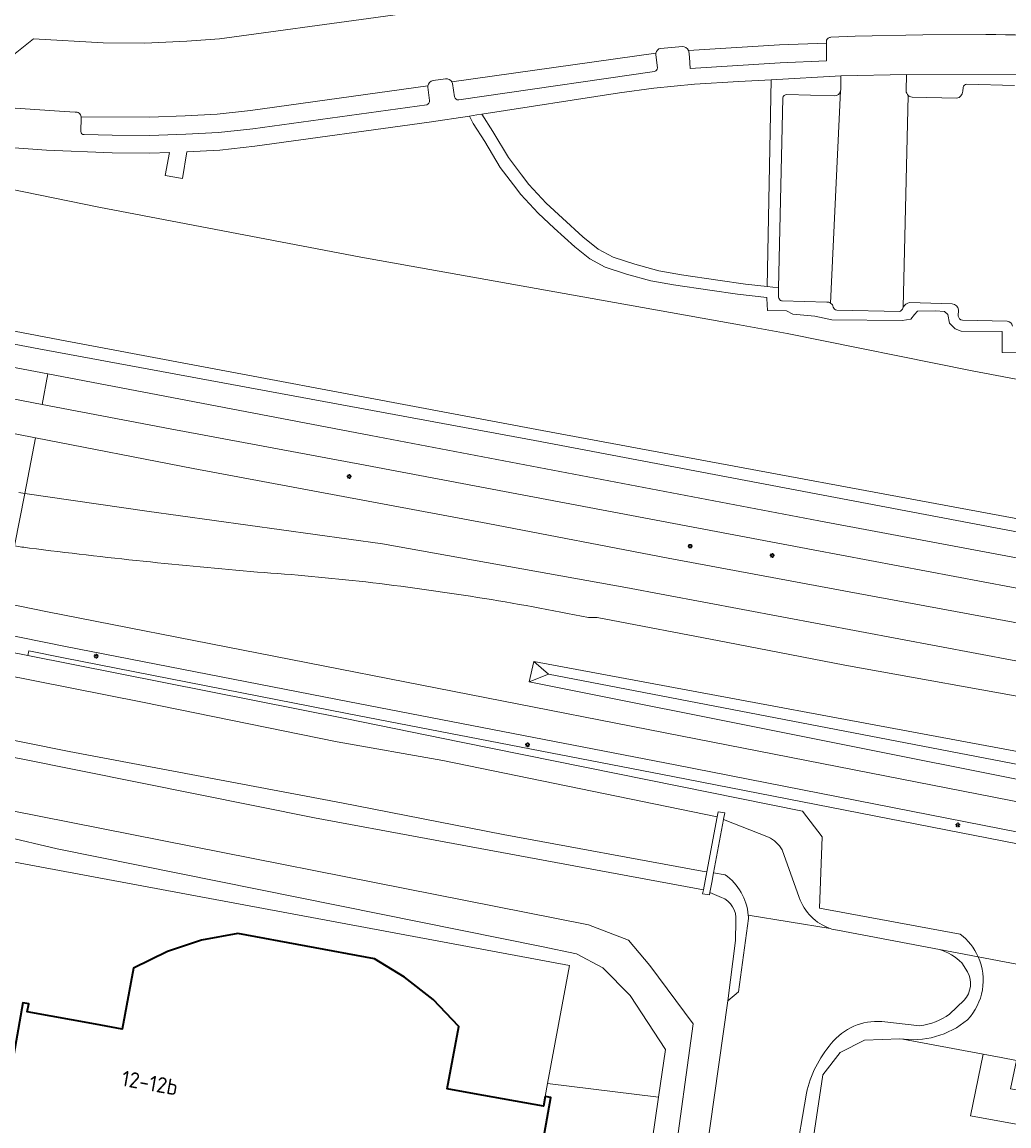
# Model space of a CAD drawing. Header units: metres. Extents: x 149984 to 156489, y 469398 to 478068.
# Tile 640 of 656: x 154618 to 154703, y 471531 to 471626. Entities that reach past the tile are written whole.
import ezdxf
from ezdxf.enums import TextEntityAlignment as Align

# ---------------------------------------------------------------- set-up
doc = ezdxf.new("R2010")
doc.units = ezdxf.units.M
doc.header["$LTSCALE"] = 0.75
for name, color, linetype, lineweight in [('B-WE-GK-BESCHOEIING-G', 252, 'GK-BESCHOEIING-SO', 18), ('B-WE-GR-BEPLANTING_CULTUUR_BOSPLANTSOEN-GV', 252, 'Continuous', 18), ('B-WE-GR-GROENVOORZIENING-GV', 252, 'Continuous', 18), ('B-WE-GR-STRUIK-GV', 252, 'Continuous', 13), ('B-WE-GW-TALUD_KRUIN-G', 252, 'Continuous', 18), ('B-WE-IE-MEUBILAIR-S', 252, 'Continuous', 25), ('B-WE-KW-KUNSTWERK_STUW-GV', 6, 'Continuous', 18), ('B-WE-OG-BEBOUWING-GV', 6, 'Continuous', 35), ('B-WE-OG-BEBOUWING-T18', 1, 'Continuous', 18), ('B-WE-OG-TERREIN_BEGROEID-GV', 252, 'Continuous', 18), ('B-WE-OG-TERREIN_ERF-GV', 252, 'Continuous', 18), ('B-WE-OG-TERREIN_OEVER-GV', 252, 'Continuous', 18), ('B-WE-OG-WATER-GV', 252, 'Continuous', 18), ('B-WE-OG-WATER_SLOOT-GV', 252, 'Continuous', 18), ('B-WE-OG-WEG-GV', 252, 'Continuous', 18), ('B-WE-VH-GESLOTENVERHARDING-GV', 252, 'Continuous', 18), ('B-WE-VH-GESLOTENVERHARDING_BETON-GV', 252, 'Continuous', 18), ('B-WE-VH-ONVERHARD-GV', 252, 'Continuous', 18), ('B-WE-VH-OPENVERHARDING_BETONSTRAATSTEEN-GV', 252, 'Continuous', 18), ('B-WE-VH-OPENVERHARDING_STRAATBAKSTEEN-GV', 252, 'Continuous', 18), ('B-WE-VH-OPENVERHARDING_TEGEL-GV', 252, 'Continuous', 18)]:
    doc.layers.add(name, color=color, linetype=linetype, lineweight=lineweight)
doc.styles.add('NLCS-ISO', font='NLCS-ISO.ttf')
doc.styles.add('NLCS-ISO-M750-T18', font='NLCS-ISO.ttf', dxfattribs={"height": 1.35})
doc.linetypes.add('GK-BESCHOEIING-SO', pattern='A,18,-3,[1,NLCS.SHX,S=0.6,R=0,X=0,Y=0],-3', length=24)

# ---------------------------------------------------------------- blocks, each defined once
blk = doc.blocks.new('SIE-MEUBILAIR_BORD_VERKEER-SO')
blk.add_lwpolyline([(-0.5625, -0.5625), (0.5625, -0.5625), (0.5625, 0.5625), (-0.5625, 0.5625)], close=True)
at = {"style": 'NLCS-ISO'}
blk.add_text('vb', height=0.75, dxfattribs=at).set_placement((0, 0), align=Align.MIDDLE_CENTER)
blk = doc.blocks.new('SIE-MEUBILAIR_PAAL_VERKEERSBORD-SO')
blk.add_circle((0, 0), 0.75)
at = {"style": 'NLCS-ISO'}
blk.add_text('vb', height=0.75, dxfattribs=at).set_placement((0, 0.07), align=Align.MIDDLE_CENTER)
blk = doc.blocks.new('SIE-MEUBILAIR_PAAL_LICHTMAST-SO')
for points in [[(-0.62, 0), (-1, 0)], [(-0.71, 0.71), (-0.44, 0.44)], [(0, 1), (0, 0.62)], [(0.44, 0.44), (0.71, 0.71)], [(1, 0), (0.62, 0)], [(-0.71, -0.71), (-0.44, -0.44)], [(0, -0.62), (0, -1)], [(0.44, -0.44), (0.71, -0.71)]]:
    blk.add_lwpolyline(points)
blk.add_circle((0, 0), 0.5)

msp = doc.modelspace()

# ---------------------------------------------------------------- linework, layer by layer
at = {"layer": 'B-WE-GK-BESCHOEIING-G', "flags": 128}
for points in [[(154774.857, 471577.365), (154773.905, 471574.74), (154768.841, 471570.938), (154713.178, 471581.293), (154710.777, 471581.739), (154662.871, 471590.644), (154621.347, 471598.443), (154608.288, 471600.926)], [(154679.851, 471599.724), (154683.962, 471598.966), (154699.898, 471595.755), (154710.962, 471593.664), (154715.774, 471592.83)], [(154678.849, 471541.538), (154675.768, 471519.619), (154675.05, 471514.435)]]:
    msp.add_lwpolyline(points, dxfattribs=at)
at = {"layer": 'B-WE-GR-BEPLANTING_CULTUUR_BOSPLANTSOEN-GV', "flags": 128}
msp.add_lwpolyline([(154660.132, 471443.221), (154668.102, 471500), (154669.133, 471507.346), (154672.885, 471533.247), (154663.347, 471534.433), (154663.141, 471533.328), (154663.633, 471533.24), (154659.537, 471510.265), (154658.523, 471510.446), (154658.063, 471507.977), (154659.077, 471507.797), (154657.69, 471500), (154655.135, 471485.631), (154657.435, 471485.144), (154655.573, 471471.381), (154655.859, 471471.329), (154654.684, 471464.816), (154650.793, 471436.057)], dxfattribs=at)
at = {"layer": 'B-WE-GR-GROENVOORZIENING-GV', "flags": 128}
for points in [[(154774.926, 471571.176), (154774.87, 471571.108), (154772.019, 471571.808), (154768.701, 471569.433), (154748.38, 471573.448), (154712.333, 471580.262), (154662.239, 471589.764), (154619.539, 471597.647), (154608.318, 471599.774), (154608.356, 471598.314), (154607.929, 471598.351), (154607.845, 471597.957), (154610.994, 471597.354), (154614.393, 471596.638), (154620.338, 471595.502), (154648.141, 471590.191), (154686.687, 471582.852), (154708.627, 471578.767), (154748.255, 471571.39), (154751.424, 471570.794), (154769.147, 471567.43)], [(154616.515, 471575.786), (154620.295, 471575.031), (154674.782, 471564.342), (154704.535, 471558.538)], [(154706.454, 471567.289), (154688.944, 471570.438), (154678.71, 471572.414), (154667.619, 471574.539), (154666.856, 471574.529)], [(154703.987, 471556.035), (154674.319, 471561.846), (154646.298, 471567.267), (154621.858, 471572.051), (154616.016, 471573.21)], [(154611.295, 471572.715), (154618.612, 471571.266), (154618.69, 471571.66), (154621.665, 471571.07), (154646.107, 471566.286), (154674.128, 471560.865), (154703.795, 471555.054)], [(154746.578, 471547.11), (154731.686, 471549.851), (154707.994, 471554.232), (154703.795, 471555.054), (154674.128, 471560.865), (154646.107, 471566.286), (154621.665, 471571.07), (154618.69, 471571.66), (154618.612, 471571.266), (154645.932, 471565.855), (154655.896, 471563.814), (154685.3, 471557.859), (154686.97, 471555.649), (154686.762, 471549.509), (154698.862, 471547.28)], [(154708.598, 471559.652), (154661.746, 471568.993), (154662.166, 471570.748), (154707.168, 471562.378)], [(154700.413, 471545.335), (154706.6, 471544.157)]]:
    msp.add_lwpolyline(points, dxfattribs=at)
for points in [[(154741.618, 471566.986), (154760.84, 471563.366), (154780.259, 471559.724), (154780.586, 471561.574), (154773.54, 471562.91), (154757.581, 471566.334), (154756.18, 471566.616), (154747.516, 471568.822), (154708.147, 471576.233), (154686.218, 471580.361), (154647.642, 471587.653), (154630.853, 471590.784), (154619.826, 471592.878), (154613.136, 471594.148), (154612.666, 471591.278), (154619.264, 471590.002), (154632.849, 471587.374), (154658.213, 471582.632), (154673.735, 471579.657), (154690.073, 471576.589), (154707.605, 471573.366), (154709.163, 471573.08)], [(154662.166, 471570.748), (154661.746, 471568.993), (154663.415, 471569.661)], [(154662.166, 471570.748), (154663.415, 471569.661), (154709.21, 471560.859), (154733.077, 471556.213), (154768.219, 471549.555), (154768.501, 471551.025), (154733.646, 471557.572), (154709.608, 471561.924), (154707.168, 471562.378)], [(154663.415, 471569.661), (154661.746, 471568.993), (154708.598, 471559.652), (154733.07, 471554.872), (154767.981, 471548.317), (154768.219, 471549.555), (154733.077, 471556.213), (154709.21, 471560.859)]]:
    msp.add_lwpolyline(points, close=True, dxfattribs=at)
at = {"layer": 'B-WE-GR-GROENVOORZIENING-GV'}
for points in [[(154618.737, 471580.513, -0.001539), (154617.465, 471580.699)], [(154638.364, 471578.452, -0.01024), (154618.737, 471580.513)], [(154647.697, 471577.593, 0.011031), (154638.364, 471578.452)], [(154666.856, 471574.529, 0.021819), (154647.697, 471577.593)], [(154698.862, 471547.28, -0.127502), (154700.413, 471545.335)]]:
    msp.add_lwpolyline(points, format="xyb", dxfattribs=at)
at = {"layer": 'B-WE-GR-STRUIK-GV', "flags": 128}
for points in [[(154688.568, 471619.868), (154688.572, 471619.955), (154688.597, 471621.142), (154682.598, 471620.811), (154682.247, 471603.014), (154683.23, 471602.902), (154683.591, 471619.245)], [(154704.018, 471620.658), (154704.059, 471621.242), (154694.233, 471621.259), (154694.206, 471619.875)], [(154699.086, 471619.823), (154699.121, 471620.158)], [(154699.431, 471620.428), (154703.527, 471620.314)], [(154683.944, 471619.553), (154688.025, 471619.447)], [(154694.712, 471619.318), (154698.547, 471619.245)], [(154683.212, 471602.106), (154683.23, 471602.902), (154682.247, 471603.014), (154680.376, 471603.227), (154677.999, 471603.574), (154674.874, 471604.029), (154672.924, 471604.376), (154670.841, 471604.938), (154668.998, 471605.552), (154667.689, 471606.247), (154666.381, 471607.29), (154664.618, 471608.894), (154663.229, 471610.204), (154661.733, 471611.807), (154661.092, 471612.636), (154659.97, 471614.133), (154658.635, 471616.352), (154657.676, 471617.856), (154657.257, 471617.792), (154656.621, 471617.694), (154656.952, 471617.047), (154657.941, 471615.496), (154659.276, 471613.278), (154660.398, 471611.781), (154661.039, 471610.952), (154662.535, 471609.348), (154663.923, 471608.038), (154665.686, 471606.435), (154666.995, 471605.392), (154668.304, 471604.697), (154670.146, 471604.082), (154672.23, 471603.521), (154674.179, 471603.173), (154677.304, 471602.719), (154679.681, 471602.372), (154682.229, 471602.081), (154682.227, 471601.98), (154682.274, 471600.947), (154683.905, 471600.919), (154684.463, 471600.646), (154686.351, 471600.46), (154687.811, 471600.145), (154693.878, 471600.088), (154694.622, 471600.203), (154694.936, 471600.603), (154695.18, 471600.89), (154696.725, 471600.919), (154697.501, 471600.873), (154697.798, 471600.618), (154697.927, 471599.859), (154698.413, 471599.386), (154698.942, 471599.175), (154702.472, 471599.156), (154702.463, 471597.349), (154710.007, 471597.309)], [(154687.394, 471601.682), (154683.531, 471601.778)], [(154687.731, 471601.574), (154687.698, 471601.597)], [(154698.175, 471601.521), (154694.508, 471601.643)], [(154693.651, 471600.872), (154688.228, 471600.98)], [(154693.964, 471601.243), (154693.932, 471601.18)], [(154698.699, 471600.484), (154698.712, 471601.015)], [(154702.91, 471600.055), (154699.057, 471600.122)]]:
    msp.add_lwpolyline(points, dxfattribs=at)
at = {"layer": 'B-WE-GR-STRUIK-GV'}
for points in [[(154688.025, 471619.447, 0.406689), (154688.568, 471619.868)], [(154694.206, 471619.875, 0.206735), (154694.386, 471619.467)], [(154698.547, 471619.245, 0.38943), (154699.086, 471619.823)], [(154699.121, 471620.158, -0.420592), (154699.431, 471620.428)], [(154683.591, 471619.245, -0.391766), (154683.944, 471619.553)], [(154694.386, 471619.467, 0.162317), (154694.712, 471619.318)], [(154683.301, 471601.92, -0.12574), (154683.212, 471602.106)], [(154683.531, 471601.778, -0.166266), (154683.301, 471601.92)], [(154687.698, 471601.597, 0.155339), (154687.394, 471601.682)], [(154687.937, 471601.257, 0.170215), (154687.731, 471601.574)], [(154694.508, 471601.643, 0.217996), (154693.964, 471601.243)], [(154688.228, 471600.98, -0.348554), (154687.937, 471601.257)], [(154693.806, 471600.975, -0.108795), (154693.651, 471600.872)], [(154693.932, 471601.18, -0.106182), (154693.806, 471600.975)], [(154698.712, 471601.015, 0.336489), (154698.175, 471601.521)], [(154699.057, 471600.122, -0.402781), (154698.699, 471600.484)], [(154703.37, 471599.611, 0.28985), (154702.91, 471600.055)]]:
    msp.add_lwpolyline(points, format="xyb", dxfattribs=at)
at = {"layer": 'B-WE-GW-TALUD_KRUIN-G', "flags": 128}
msp.add_lwpolyline([(154662.166, 471570.748), (154663.415, 471569.661), (154709.21, 471560.859), (154733.077, 471556.213), (154768.219, 471549.555)], dxfattribs=at)
at = {"layer": 'B-WE-KW-KUNSTWERK_STUW-GV', "flags": 128}
msp.add_lwpolyline([(154678.497, 471557.196), (154678.596, 471557.725), (154678.03, 471557.807), (154677.949, 471557.377), (154677.053, 471552.647), (154676.759, 471551.097), (154676.692, 471550.745), (154677.281, 471550.659), (154677.319, 471550.864), (154677.482, 471551.739), (154677.634, 471552.555), (154678.491, 471557.164)], close=True, dxfattribs=at)
at = {"layer": 'B-WE-OG-BEBOUWING-GV', "flags": 128}
msp.add_lwpolyline([(154659.537, 471510.265), (154663.633, 471533.24), (154663.141, 471533.328), (154662.99, 471532.481), (154657.041, 471533.547), (154654.709, 471533.965), (154655.706, 471539.347), (154653.486, 471541.675), (154651.026, 471543.576), (154648.437, 471545.175), (154636.677, 471547.342), (154633.548, 471546.77), (154630.632, 471545.804), (154627.701, 471544.345), (154626.732, 471539.114), (154624.423, 471539.53), (154618.554, 471540.588), (154618.679, 471541.294), (154618.187, 471541.382), (154614.116, 471518.451)], dxfattribs=at)
at = {"layer": 'B-WE-OG-TERREIN_BEGROEID-GV', "flags": 128}
for points in [[(154682.598, 471620.811), (154679.819, 471620.657), (154675.986, 471620.445), (154672.487, 471620.101), (154669.537, 471619.679), (154657.676, 471617.856), (154658.635, 471616.352), (154659.97, 471614.133), (154661.092, 471612.636), (154661.733, 471611.807), (154663.229, 471610.204), (154664.618, 471608.894), (154666.381, 471607.29), (154667.689, 471606.247), (154668.998, 471605.552), (154670.841, 471604.938), (154672.924, 471604.376), (154674.874, 471604.029), (154677.999, 471603.574), (154680.376, 471603.227), (154682.247, 471603.014)], [(154616.525, 471555.71), (154616.437, 471555.255), (154598.289, 471558.755), (154547.81, 471568.811), (154539.973, 471570.336), (154539.653, 471568.729), (154542.05, 471568.313), (154594.372, 471557.646), (154600.812, 471556.585), (154665.235, 471544.583), (154663.347, 471534.433), (154672.885, 471533.247), (154673.481, 471537.36), (154670.446, 471542.003), (154668.106, 471544.398), (154665.837, 471545.58), (154662.808, 471546.228), (154621.14, 471554.627)]]:
    msp.add_lwpolyline(points, close=True, dxfattribs=at)
for points in [[(154710.007, 471597.309), (154702.463, 471597.349), (154702.472, 471599.156), (154698.942, 471599.175), (154698.413, 471599.386), (154697.927, 471599.859), (154697.798, 471600.618), (154697.501, 471600.873), (154696.725, 471600.919), (154695.18, 471600.89), (154694.936, 471600.603), (154694.622, 471600.203), (154693.878, 471600.088), (154687.811, 471600.145), (154686.351, 471600.46), (154684.463, 471600.646), (154683.905, 471600.919), (154682.274, 471600.947), (154682.227, 471601.98), (154682.229, 471602.081), (154679.681, 471602.372), (154677.304, 471602.719), (154674.179, 471603.173), (154672.23, 471603.521), (154670.146, 471604.082), (154668.304, 471604.697), (154666.995, 471605.392), (154665.686, 471606.435), (154663.923, 471608.038), (154662.535, 471609.348), (154661.039, 471610.952), (154660.398, 471611.781), (154659.276, 471613.278), (154657.941, 471615.496), (154656.952, 471617.047), (154656.621, 471617.694), (154653.147, 471617.161), (154638.148, 471615.089), (154635.143, 471614.76), (154632.284, 471614.618), (154631.93, 471612.314), (154630.43, 471612.585), (154630.788, 471614.563), (154629.12, 471614.501), (154625.855, 471614.516), (154620.218, 471614.745), (154615.817, 471615.06)], [(154610.38, 471612.773), (154624.705, 471609.861), (154647.264, 471605.563), (154679.851, 471599.724), (154683.962, 471598.966), (154699.898, 471595.755), (154710.962, 471593.664)], [(154706.6, 471544.157), (154700.413, 471545.335)], [(154693.653, 471538.286), (154693.923, 471538.236), (154700.829, 471536.951), (154702.374, 471536.664), (154703.698, 471536.418), (154705.206, 471536.138)]]:
    msp.add_lwpolyline(points, dxfattribs=at)
at = {"layer": 'B-WE-OG-TERREIN_BEGROEID-GV'}
for points in [[(154700.413, 471545.335, -0.302746), (154699.489, 471539.917)], [(154699.489, 471539.917, -0.215877), (154693.653, 471538.286)]]:
    msp.add_lwpolyline(points, format="xyb", dxfattribs=at)
at = {"layer": 'B-WE-OG-TERREIN_ERF-GV', "flags": 128}
msp.add_lwpolyline([(154614.116, 471518.451), (154618.187, 471541.382), (154618.679, 471541.294), (154618.554, 471540.588), (154624.423, 471539.53), (154626.732, 471539.114), (154627.701, 471544.345), (154630.632, 471545.804), (154633.548, 471546.77), (154636.677, 471547.342), (154648.437, 471545.175), (154651.026, 471543.576), (154653.486, 471541.675), (154655.706, 471539.347), (154654.709, 471533.965), (154657.041, 471533.547), (154662.99, 471532.481), (154663.141, 471533.328), (154663.347, 471534.433), (154665.235, 471544.583), (154600.812, 471556.585)], dxfattribs=at)
at = {"layer": 'B-WE-OG-TERREIN_OEVER-GV', "flags": 128}
for points in [[(154774.857, 471577.365), (154773.905, 471574.74), (154768.841, 471570.938), (154713.178, 471581.293), (154710.777, 471581.739), (154662.871, 471590.644), (154621.347, 471598.443), (154608.288, 471600.926), (154608.318, 471599.774), (154619.539, 471597.647), (154662.239, 471589.764), (154712.333, 471580.262), (154748.38, 471573.448), (154768.701, 471569.433), (154772.019, 471571.808), (154777.218, 471575.529), (154777.364, 471575.634), (154777.536, 471576.91), (154776.088, 471577.156)], [(154676.759, 471551.097), (154677.053, 471552.647), (154676.636, 471552.713), (154659.514, 471555.868), (154645.616, 471558.585), (154622.153, 471563.018), (154603.197, 471566.827), (154584.307, 471570.668), (154564.084, 471574.656), (154549.542, 471577.369), (154551.02, 471575.292), (154583.751, 471568.845), (154618.037, 471562.368), (154643.277, 471557.284), (154652.884, 471555.506)]]:
    msp.add_lwpolyline(points, close=True, dxfattribs=at)
for points in [[(154698.862, 471547.28), (154686.762, 471549.509), (154686.97, 471555.649), (154685.3, 471557.859), (154655.896, 471563.814), (154645.932, 471565.855), (154618.612, 471571.266), (154611.295, 471572.715), (154574.914, 471580.044), (154547.461, 471585.385), (154546.223, 471581.93), (154546.12, 471581.642)], [(154546.12, 471581.642), (154545.74, 471580.58), (154547.206, 471580.31), (154547.283, 471580.545), (154547.432, 471581.385), (154547.581, 471582.23), (154549.423, 471583.617), (154549.343, 471583.117), (154569.96, 471579.11), (154601.083, 471572.684), (154628.469, 471567.26), (154645.229, 471563.844), (154654.322, 471562.237), (154677.949, 471557.377), (154678.03, 471557.807), (154678.596, 471557.725), (154678.497, 471557.196), (154678.491, 471557.164), (154682.351, 471555.643)], [(154676.692, 471550.745), (154676.759, 471551.097), (154652.884, 471555.506), (154643.277, 471557.284), (154618.037, 471562.368)], [(154616.958, 471557.961), (154666.859, 471548.09), (154670.301, 471546.78), (154672.155, 471544.574), (154675.885, 471539.574), (154670.807, 471502.566), (154670.438, 471500), (154661.253, 471436.161), (154656.905, 471403.718), (154659.954, 471406.326), (154661.405, 471416.777), (154664.913, 471441.506), (154667.754, 471462.405), (154671.764, 471490.702), (154675.05, 471514.435), (154675.768, 471519.619), (154678.849, 471541.538), (154679.521, 471546.733), (154679.551, 471548.418)], [(154683.537, 471554.535), (154685.009, 471550.428)], [(154678.634, 471552.396), (154677.634, 471552.555), (154677.482, 471551.739), (154677.319, 471550.864)], [(154678.305, 471550.454), (154677.319, 471550.864), (154677.281, 471550.659), (154676.692, 471550.745)], [(154677.319, 471550.864), (154678.305, 471550.454)], [(154679.551, 471548.418), (154679.521, 471546.733), (154678.849, 471541.538), (154679.786, 471542.308), (154680.639, 471548.644)], [(154688.286, 471547.615), (154697.069, 471545.972), (154700.413, 471545.335)], [(154700.413, 471545.335), (154697.069, 471545.972)], [(154698.995, 471544.809), (154699.49, 471544.037)], [(154699.199, 471541.595), (154697.927, 471540.409)], [(154695.397, 471539.409), (154692.108, 471539.756)], [(154672.138, 471431.575), (154675.034, 471453.219), (154677.977, 471473.471), (154681.539, 471497.113), (154684.321, 471516.997), (154687.05, 471535.19), (154688.53, 471537.11), (154690.62, 471538.17), (154693.653, 471538.286)], [(154685.618, 471533.602), (154684.619, 471527.739), (154683.37, 471519.639), (154682.46, 471513.87), (154680.84, 471501.173), (154678.012, 471483.125), (154676.116, 471467.879), (154673.686, 471450.942), (154671.156, 471433.774), (154670.978, 471431.694)]]:
    msp.add_lwpolyline(points, dxfattribs=at)
at = {"layer": 'B-WE-OG-TERREIN_OEVER-GV'}
for points in [[(154682.351, 471555.643, -0.156147), (154683.537, 471554.535)], [(154680.622, 471548.923, 0.218576), (154678.634, 471552.396)], [(154678.305, 471550.454, -0.339834), (154679.551, 471548.418)], [(154679.551, 471548.418, 0.339834), (154678.305, 471550.454)], [(154685.009, 471550.428, 0.231328), (154687.661, 471547.778)], [(154680.639, 471548.644, 0.018073), (154680.622, 471548.923)], [(154687.661, 471547.778, 0.037191), (154688.286, 471547.615)], [(154700.413, 471545.335, 0.127502), (154698.862, 471547.28)], [(154697.069, 471545.972, -0.115935), (154698.995, 471544.809)], [(154699.489, 471539.917, 0.302746), (154700.413, 471545.335)], [(154699.49, 471544.037, -0.318961), (154699.199, 471541.595)], [(154693.653, 471538.286, 0.215877), (154699.489, 471539.917)], [(154697.927, 471540.409, -0.131871), (154695.397, 471539.409)], [(154692.108, 471539.756, 0.249391), (154687.763, 471537.873)], [(154687.763, 471537.873, 0.119489), (154685.618, 471533.602)]]:
    msp.add_lwpolyline(points, format="xyb", dxfattribs=at)
at = {"layer": 'B-WE-OG-WATER-GV', "flags": 128}
msp.add_lwpolyline([(154608.288, 471600.926), (154621.347, 471598.443), (154662.871, 471590.644), (154710.777, 471581.739), (154713.178, 471581.293), (154768.841, 471570.938), (154773.905, 471574.74), (154774.857, 471577.365), (154760.935, 471579.731), (154749.01, 471581.696), (154749.825, 471586.644), (154747.718, 471586.734), (154745.509, 471586.942), (154745.049, 471587.015), (154744.199, 471587.15), (154739.833, 471588.385), (154715.774, 471592.83), (154710.962, 471593.664), (154699.898, 471595.755), (154683.962, 471598.966), (154679.851, 471599.724), (154647.264, 471605.563), (154624.705, 471609.861), (154610.38, 471612.773)], dxfattribs=at)
msp.add_lwpolyline([(154547.283, 471580.545), (154549.542, 471577.369), (154564.084, 471574.656), (154584.307, 471570.668), (154603.197, 471566.827), (154622.153, 471563.018), (154645.616, 471558.585), (154659.514, 471555.868), (154676.636, 471552.713), (154677.053, 471552.647), (154677.949, 471557.377), (154654.322, 471562.237), (154645.229, 471563.844), (154628.469, 471567.26), (154601.083, 471572.684), (154569.96, 471579.11), (154549.343, 471583.117), (154549.423, 471583.617), (154547.581, 471582.23), (154547.785, 471582.2), (154547.636, 471581.345), (154547.483, 471580.529)], close=True, dxfattribs=at)
at = {"layer": 'B-WE-OG-WATER_SLOOT-GV', "flags": 128}
for points in [[(154682.351, 471555.643), (154678.491, 471557.164), (154677.634, 471552.555), (154678.634, 471552.396)], [(154685.009, 471550.428), (154683.537, 471554.535)], [(154680.639, 471548.644), (154679.786, 471542.308), (154678.849, 471541.538), (154675.768, 471519.619), (154675.05, 471514.435), (154682.46, 471513.87), (154683.37, 471519.639), (154684.619, 471527.739), (154685.618, 471533.602)], [(154687.661, 471547.778), (154680.622, 471548.923)], [(154680.622, 471548.923), (154687.661, 471547.778)], [(154697.069, 471545.972), (154688.286, 471547.615)], [(154699.49, 471544.037), (154698.995, 471544.809)], [(154697.927, 471540.409), (154699.199, 471541.595)], [(154692.108, 471539.756), (154695.397, 471539.409)]]:
    msp.add_lwpolyline(points, dxfattribs=at)
at = {"layer": 'B-WE-OG-WATER_SLOOT-GV'}
for points in [[(154683.537, 471554.535, 0.156147), (154682.351, 471555.643)], [(154678.634, 471552.396, -0.218576), (154680.622, 471548.923)], [(154687.661, 471547.778, -0.231328), (154685.009, 471550.428)], [(154680.622, 471548.923, -0.018073), (154680.639, 471548.644)], [(154688.286, 471547.615, -0.037191), (154687.661, 471547.778)], [(154698.995, 471544.809, 0.115935), (154697.069, 471545.972)], [(154699.199, 471541.595, 0.318961), (154699.49, 471544.037)], [(154695.397, 471539.409, 0.131871), (154697.927, 471540.409)], [(154687.763, 471537.873, -0.249391), (154692.108, 471539.756)], [(154685.618, 471533.602, -0.119489), (154687.763, 471537.873)]]:
    msp.add_lwpolyline(points, format="xyb", dxfattribs=at)
at = {"layer": 'B-WE-OG-WEG-GV', "flags": 128}
msp.add_lwpolyline([(154744.031, 471522.927), (154705.578, 471530.578), (154699.743, 471531.636), (154700.829, 471536.951), (154693.923, 471538.236), (154693.653, 471538.286), (154690.62, 471538.17), (154688.53, 471537.11), (154687.05, 471535.19), (154684.321, 471516.997), (154681.539, 471497.113), (154677.977, 471473.471), (154675.034, 471453.219), (154672.138, 471431.575)], dxfattribs=at)
at = {"layer": 'B-WE-VH-GESLOTENVERHARDING-GV', "flags": 128}
for points in [[(154608.767, 471595.015), (154608.954, 471594.98), (154610.491, 471594.674), (154613.136, 471594.148), (154619.826, 471592.878), (154620.338, 471595.502), (154614.393, 471596.638), (154610.994, 471597.354), (154607.845, 471597.957), (154602.246, 471598.96), (154599.21, 471599.522), (154574.055, 471604.161), (154534.915, 471611.517), (154517.225, 471614.832)], [(154617.837, 471585.29), (154618.339, 471585.217), (154619.264, 471590.002), (154612.666, 471591.278), (154606.912, 471592.432), (154601.15, 471593.5), (154595.446, 471594.529), (154569.925, 471599.285), (154545.982, 471603.792), (154527.565, 471607.274), (154527.276, 471607.261), (154516.197, 471609.342), (154515.604, 471606.18), (154516.18, 471606.073), (154530.087, 471603.441), (154553.731, 471598.939), (154571.566, 471594.945), (154588.476, 471590.931)], [(154617.465, 471580.699), (154618.339, 471585.217), (154617.837, 471585.29)], [(154666.856, 471574.529), (154667.619, 471574.539), (154678.71, 471572.414), (154688.944, 471570.438), (154706.454, 471567.289), (154707, 471570.174), (154670.068, 471577.118), (154649.131, 471580.887), (154628.847, 471583.689), (154618.339, 471585.217), (154617.465, 471580.699)]]:
    msp.add_lwpolyline(points, dxfattribs=at)
for points in [[(154708.147, 471576.233), (154708.627, 471578.767), (154686.687, 471582.852), (154648.141, 471590.191), (154620.338, 471595.502), (154619.826, 471592.878), (154630.853, 471590.784), (154647.642, 471587.653), (154686.218, 471580.361)], [(154618.339, 471585.217), (154628.847, 471583.689), (154649.131, 471580.887), (154670.068, 471577.118), (154707, 471570.174), (154707.605, 471573.366), (154690.073, 471576.589), (154673.735, 471579.657), (154658.213, 471582.632), (154632.849, 471587.374), (154619.264, 471590.002)], [(154616.515, 471575.786), (154616.016, 471573.21), (154621.858, 471572.051), (154646.298, 471567.267), (154674.319, 471561.846), (154703.987, 471556.035), (154704.535, 471558.538), (154674.782, 471564.342), (154620.295, 471575.031)]]:
    msp.add_lwpolyline(points, close=True, dxfattribs=at)
at = {"layer": 'B-WE-VH-GESLOTENVERHARDING-GV'}
for points in [[(154617.465, 471580.699, 0.001539), (154618.737, 471580.513)], [(154618.737, 471580.513, 0.01024), (154638.364, 471578.452)], [(154638.364, 471578.452, -0.011031), (154647.697, 471577.593)], [(154647.697, 471577.593, -0.021819), (154666.856, 471574.529)]]:
    msp.add_lwpolyline(points, format="xyb", dxfattribs=at)
at = {"layer": 'B-WE-VH-GESLOTENVERHARDING_BETON-GV', "flags": 128}
msp.add_lwpolyline([(154744.352, 471525.838), (154706.123, 471533.444), (154703.199, 471533.975), (154703.698, 471536.418), (154702.374, 471536.664), (154700.829, 471536.951), (154699.743, 471531.636), (154705.578, 471530.578), (154744.031, 471522.927)], dxfattribs=at)
at = {"layer": 'B-WE-VH-ONVERHARD-GV', "flags": 128}
msp.add_lwpolyline([(154616.525, 471555.71), (154621.14, 471554.627), (154662.808, 471546.228), (154665.837, 471545.58), (154668.106, 471544.398), (154670.446, 471542.003), (154673.481, 471537.36), (154672.885, 471533.247), (154669.133, 471507.346), (154668.102, 471500), (154660.132, 471443.221), (154654.586, 471404.059), (154655.959, 471403.857), (154656.905, 471403.718), (154661.253, 471436.161), (154670.438, 471500), (154670.807, 471502.566), (154675.885, 471539.574), (154672.155, 471544.574), (154670.301, 471546.78), (154666.859, 471548.09), (154616.958, 471557.961)], dxfattribs=at)
at = {"layer": 'B-WE-VH-OPENVERHARDING_BETONSTRAATSTEEN-GV', "flags": 128}
for points in [[(154694.206, 471619.875), (154694.233, 471621.259), (154688.597, 471621.142), (154688.572, 471619.955)], [(154688.572, 471619.955), (154688.568, 471619.868), (154687.698, 471601.597), (154687.731, 471601.574)], [(154687.698, 471601.597), (154688.568, 471619.868)], [(154699.121, 471620.158), (154699.086, 471619.823)], [(154703.527, 471620.314), (154699.431, 471620.428)], [(154683.591, 471619.245), (154683.23, 471602.902), (154683.212, 471602.106)], [(154688.025, 471619.447), (154683.944, 471619.553)], [(154693.932, 471601.18), (154693.964, 471601.243), (154694.386, 471619.467)], [(154694.386, 471619.467), (154693.964, 471601.243)], [(154698.547, 471619.245), (154694.712, 471619.318)], [(154683.531, 471601.778), (154687.394, 471601.682)], [(154694.508, 471601.643), (154698.175, 471601.521)], [(154688.228, 471600.98), (154693.651, 471600.872)], [(154698.712, 471601.015), (154698.699, 471600.484)], [(154699.057, 471600.122), (154702.91, 471600.055)]]:
    msp.add_lwpolyline(points, dxfattribs=at)
at = {"layer": 'B-WE-VH-OPENVERHARDING_BETONSTRAATSTEEN-GV'}
for points in [[(154688.568, 471619.868, -0.406689), (154688.025, 471619.447)], [(154694.386, 471619.467, -0.206735), (154694.206, 471619.875)], [(154699.086, 471619.823, -0.38943), (154698.547, 471619.245)], [(154699.431, 471620.428, 0.420592), (154699.121, 471620.158)], [(154683.944, 471619.553, 0.391766), (154683.591, 471619.245)], [(154694.712, 471619.318, -0.162317), (154694.386, 471619.467)], [(154683.212, 471602.106, 0.12574), (154683.301, 471601.92)], [(154683.301, 471601.92, 0.166266), (154683.531, 471601.778)], [(154687.394, 471601.682, -0.155339), (154687.698, 471601.597)], [(154687.731, 471601.574, -0.170215), (154687.937, 471601.257)], [(154693.964, 471601.243, -0.217996), (154694.508, 471601.643)], [(154687.937, 471601.257, 0.348554), (154688.228, 471600.98)], [(154693.651, 471600.872, 0.108795), (154693.806, 471600.975)], [(154693.806, 471600.975, 0.106182), (154693.932, 471601.18)], [(154698.175, 471601.521, -0.336489), (154698.712, 471601.015)], [(154698.699, 471600.484, 0.402781), (154699.057, 471600.122)], [(154702.91, 471600.055, -0.28985), (154703.37, 471599.611)]]:
    msp.add_lwpolyline(points, format="xyb", dxfattribs=at)
at = {"layer": 'B-WE-VH-OPENVERHARDING_STRAATBAKSTEEN-GV', "flags": 128}
for points in [[(154744.681, 471626.492), (154739.307, 471627.373), (154732.991, 471628.369), (154724.213, 471629.341), (154722.67, 471629.512), (154717.628, 471629.969), (154710.675, 471630.389), (154702.445, 471630.688), (154695.207, 471630.735), (154687.25, 471630.53), (154673.708, 471629.629), (154669.295, 471629.076), (154648.572, 471626.18), (154635.092, 471624.347), (154632.299, 471624.129), (154628.669, 471623.954), (154625.099, 471623.99), (154619.095, 471624.334), (154616.046, 471621.929), (154615.604, 471621.994), (154615.225, 471618.545), (154616.688, 471618.422), (154621.338, 471618.124), (154622.684, 471618.038)], [(154687.737, 471624.474), (154689.815, 471624.576), (154695.65, 471624.687), (154701.079, 471624.72)], [(154673.063, 471623.521), (154674.947, 471623.69)], [(154675.468, 471623.332), (154683.293, 471623.823), (154687.355, 471623.979), (154687.355, 471624.218)], [(154672.798, 471621.837), (154672.669, 471622.958), (154672.667, 471623.104), (154655.107, 471620.628), (154655.165, 471620.493), (154655.343, 471619.356)], [(154655.107, 471620.628), (154672.667, 471623.104)], [(154655.692, 471619.076), (154657.873, 471619.392), (154672.549, 471621.533)], [(154653.483, 471620.744), (154654.57, 471620.905)], [(154653.192, 471619.037), (154653.033, 471620.177), (154653.041, 471620.281), (154637.766, 471618.171), (154634.896, 471617.857), (154632.15, 471617.721), (154629.069, 471617.607), (154623.196, 471617.633), (154623.196, 471617.529), (154623.177, 471616.35)], [(154623.196, 471617.633), (154629.069, 471617.607), (154632.15, 471617.721), (154634.896, 471617.857), (154637.766, 471618.171), (154653.041, 471620.281)], [(154623.448, 471616.103), (154625.862, 471616.037), (154629.095, 471616.023), (154632.218, 471616.138), (154635.022, 471616.277), (154637.961, 471616.599), (154652.939, 471618.668)]]:
    msp.add_lwpolyline(points, dxfattribs=at)
at = {"layer": 'B-WE-VH-OPENVERHARDING_STRAATBAKSTEEN-GV'}
for points in [[(154687.355, 471624.218, -0.13415), (154687.493, 471624.385)], [(154687.493, 471624.385, -0.135197), (154687.737, 471624.474)], [(154701.079, 471624.72, -0.014588), (154714.515, 471624.17)], [(154672.667, 471623.104, -0.321041), (154673.063, 471623.521)], [(154674.947, 471623.69, -0.265032), (154675.468, 471623.332)], [(154672.549, 471621.533, 0.341455), (154672.798, 471621.837)], [(154653.041, 471620.281, -0.30825), (154653.483, 471620.744)], [(154654.57, 471620.905, -0.287918), (154655.107, 471620.628)], [(154652.939, 471618.668, 0.350293), (154653.192, 471619.037)], [(154655.343, 471619.356, 0.348341), (154655.692, 471619.076)], [(154622.684, 471618.038, -0.415554), (154623.196, 471617.633)], [(154623.177, 471616.35, 0.455516), (154623.448, 471616.103)]]:
    msp.add_lwpolyline(points, format="xyb", dxfattribs=at)
at = {"layer": 'B-WE-VH-OPENVERHARDING_STRAATBAKSTEEN-GV', "flags": 128}
msp.add_lwpolyline([(154675.491, 471623.278), (154675.571, 471622.758), (154675.606, 471621.798), (154683.369, 471622.285), (154687.352, 471622.438), (154687.355, 471623.979), (154683.293, 471623.823), (154675.468, 471623.332)], close=True, dxfattribs=at)
at = {"layer": 'B-WE-VH-OPENVERHARDING_TEGEL-GV', "flags": 128}
for points in [[(154611.449, 471627.2), (154610.772, 471622.703), (154614.422, 471622.167), (154615.604, 471621.994), (154616.046, 471621.929), (154619.095, 471624.334), (154625.099, 471623.99), (154628.669, 471623.954), (154632.299, 471624.129), (154635.092, 471624.347), (154648.572, 471626.18)], [(154701.079, 471624.72), (154695.65, 471624.687), (154689.815, 471624.576), (154687.737, 471624.474)], [(154674.947, 471623.69), (154673.063, 471623.521)], [(154687.355, 471624.218), (154687.355, 471623.979), (154687.352, 471622.438), (154683.369, 471622.285), (154675.606, 471621.798), (154675.571, 471622.758), (154675.491, 471623.278), (154675.468, 471623.332)], [(154672.667, 471623.104), (154672.669, 471622.958), (154672.798, 471621.837)], [(154672.549, 471621.533), (154657.873, 471619.392), (154655.692, 471619.076)], [(154615.817, 471615.06), (154620.218, 471614.745), (154625.855, 471614.516), (154629.12, 471614.501), (154630.788, 471614.563), (154630.43, 471612.585), (154631.93, 471612.314), (154632.284, 471614.618), (154635.143, 471614.76), (154638.148, 471615.089), (154653.147, 471617.161), (154656.621, 471617.694), (154657.257, 471617.792), (154657.676, 471617.856), (154669.537, 471619.679), (154672.487, 471620.101), (154675.986, 471620.445), (154679.819, 471620.657), (154682.598, 471620.811), (154688.597, 471621.142), (154694.233, 471621.259), (154704.059, 471621.242)], [(154654.57, 471620.905), (154653.483, 471620.744)], [(154655.343, 471619.356), (154655.165, 471620.493), (154655.107, 471620.628)], [(154653.041, 471620.281), (154653.033, 471620.177), (154653.192, 471619.037)], [(154622.684, 471618.038), (154621.338, 471618.124), (154616.688, 471618.422)], [(154652.939, 471618.668), (154637.961, 471616.599), (154635.022, 471616.277), (154632.218, 471616.138), (154629.095, 471616.023), (154625.862, 471616.037), (154623.448, 471616.103)], [(154623.177, 471616.35), (154623.196, 471617.529), (154623.196, 471617.633)]]:
    msp.add_lwpolyline(points, dxfattribs=at)
at = {"layer": 'B-WE-VH-OPENVERHARDING_TEGEL-GV'}
for points in [[(154687.493, 471624.385, 0.13415), (154687.355, 471624.218)], [(154687.737, 471624.474, 0.135197), (154687.493, 471624.385)], [(154714.515, 471624.17, 0.014588), (154701.079, 471624.72)], [(154673.063, 471623.521, 0.321041), (154672.667, 471623.104)], [(154675.468, 471623.332, 0.265032), (154674.947, 471623.69)], [(154672.798, 471621.837, -0.341455), (154672.549, 471621.533)], [(154653.483, 471620.744, 0.30825), (154653.041, 471620.281)], [(154655.107, 471620.628, 0.287918), (154654.57, 471620.905)], [(154653.192, 471619.037, -0.350293), (154652.939, 471618.668)], [(154655.692, 471619.076, -0.348341), (154655.343, 471619.356)], [(154623.196, 471617.633, 0.415554), (154622.684, 471618.038)], [(154623.448, 471616.103, -0.455516), (154623.177, 471616.35)]]:
    msp.add_lwpolyline(points, format="xyb", dxfattribs=at)

# ---------------------------------------------------------------- block references
at = {"layer": 'B-WE-IE-MEUBILAIR-S', "xscale": 0.2, "yscale": 0.2, "zscale": 0.2}
for name, p in [('SIE-MEUBILAIR_PAAL_LICHTMAST-SO', (154646.255, 471586.685)), ('SIE-MEUBILAIR_PAAL_VERKEERSBORD-SO', (154675.618, 471580.683)), ('SIE-MEUBILAIR_BORD_VERKEER-SO', (154675.618, 471580.683)), ('SIE-MEUBILAIR_PAAL_LICHTMAST-SO', (154682.675, 471579.862)), ('SIE-MEUBILAIR_PAAL_LICHTMAST-SO', (154624.482, 471571.203)), ('SIE-MEUBILAIR_PAAL_LICHTMAST-SO', (154661.622, 471563.588)), ('SIE-MEUBILAIR_PAAL_LICHTMAST-SO', (154698.65, 471556.681))]:
    msp.add_blockref(name, p, dxfattribs=at)

# ---------------------------------------------------------------- texts
at = {"layer": 'B-WE-OG-BEBOUWING-T18', "style": 'NLCS-ISO-M750-T18'}
msp.add_text('12-12b', height=1.35, rotation=349.9, dxfattribs=at).set_placement((154629.112, 471534.488), align=Align.MIDDLE)

doc.saveas('drawing.dxf')
